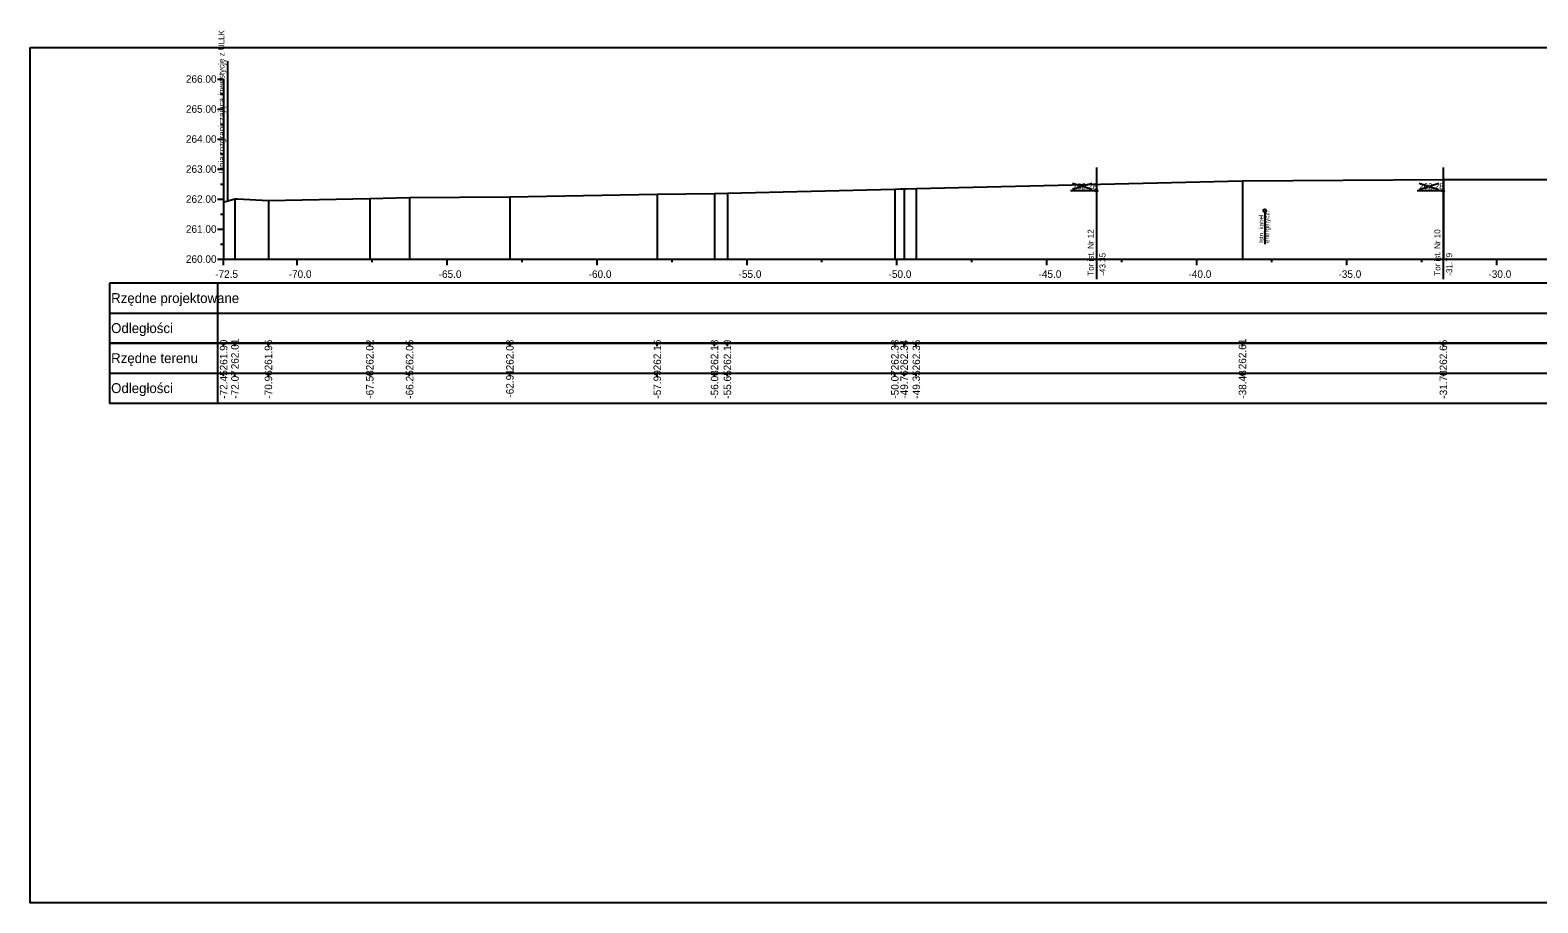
# Model space of a CAD drawing. Extents: x 6516023 to 6560129, y 5513077 to 5529206.
# Drawn here: x 6518814.5 to 6518864.8, y 5514551.7 to 5514580.7 of the extents above; entities that cross this region are included whole.
import ezdxf

# ---------------------------------------------------------------- set-up
doc = ezdxf.new("R2010")
doc.units = 0
for name, color, linetype in [('TOR_PRZEK_P-kable', 7, 'Continuous'), ('TOR_PRZEK_P-tabelka istniejace', 7, 'Continuous'), ('TOR_PRZEK_P-tabelka projektowane', 7, 'Continuous'), ('TOR_PRZEK_P-teren istniejacy', 7, 'Continuous'), ('TOR_PRZEK_P-tory istniejace', 7, 'Continuous'), ('TOR_PRZEK_P-uklad odniesienia', 7, 'Continuous'), ('TOR_PS_T-granica PKP-projektowana', 7, 'Continuous'), ('TOR_RAMKI-ramka+tabelka 1', 7, 'Continuous')]:
    doc.layers.add(name, color=color, linetype=linetype)

msp = doc.modelspace()

# ---------------------------------------------------------------- linework, layer by layer
at = {"layer": 'TOR_PRZEK_P-kable'}
msp.add_line((6518855.677, 5514574.718), (6518855.677, 5514573.608), dxfattribs=at)
msp.add_circle((6518855.677, 5514574.718), 0.05, dxfattribs=at)
at = {"layer": 'TOR_PRZEK_P-tabelka istniejace'}
for p, q in [((6518817.163, 5514570.306), (6518817.163, 5514568.306)), ((6518820.763, 5514570.306), (6518820.763, 5514568.306)), ((6518820.963, 5514570.206), (6518820.963, 5514570.306)), ((6518821.341, 5514570.206), (6518821.341, 5514570.306)), ((6518822.457, 5514570.206), (6518822.457, 5514570.306)), ((6518825.836, 5514570.206), (6518825.836, 5514570.306)), ((6518827.163, 5514570.206), (6518827.163, 5514570.306)), ((6518830.507, 5514570.206), (6518830.507, 5514570.306)), ((6518835.421, 5514570.206), (6518835.421, 5514570.306)), ((6518837.33, 5514570.206), (6518837.33, 5514570.306)), ((6518837.759, 5514570.206), (6518837.759, 5514570.306)), ((6518843.343, 5514570.206), (6518843.343, 5514570.306)), ((6518843.652, 5514570.206), (6518843.652, 5514570.306)), ((6518844.058, 5514570.206), (6518844.058, 5514570.306)), ((6518854.931, 5514570.206), (6518854.931, 5514570.306)), ((6518861.629, 5514570.206), (6518861.629, 5514570.306)), ((6518817.163, 5514569.306), (6518960.963, 5514569.306)), ((6518820.963, 5514569.206), (6518820.963, 5514569.306)), ((6518821.341, 5514569.206), (6518821.341, 5514569.306)), ((6518822.457, 5514569.206), (6518822.457, 5514569.306)), ((6518825.836, 5514569.206), (6518825.836, 5514569.306)), ((6518827.163, 5514569.206), (6518827.163, 5514569.306)), ((6518830.507, 5514569.206), (6518830.507, 5514569.306)), ((6518835.421, 5514569.206), (6518835.421, 5514569.306)), ((6518837.33, 5514569.206), (6518837.33, 5514569.306)), ((6518837.759, 5514569.206), (6518837.759, 5514569.306)), ((6518843.343, 5514569.206), (6518843.343, 5514569.306)), ((6518843.652, 5514569.206), (6518843.652, 5514569.306)), ((6518844.058, 5514569.206), (6518844.058, 5514569.306)), ((6518854.931, 5514569.206), (6518854.931, 5514569.306)), ((6518861.629, 5514569.206), (6518861.629, 5514569.306))]:
    msp.add_line(p, q, dxfattribs=at)
for points in [[(6518837.759, 5514575.301), (6518837.759, 5514573.306), (6518837.759, 5514573.176), (6518837.759, 5514573.106)], [(6518843.343, 5514575.437), (6518843.343, 5514573.306), (6518843.343, 5514573.176), (6518843.343, 5514573.106)], [(6518843.652, 5514575.446), (6518843.652, 5514573.306), (6518843.652, 5514573.176), (6518843.652, 5514573.106)], [(6518844.058, 5514575.458), (6518844.058, 5514573.306), (6518844.058, 5514573.176), (6518844.058, 5514573.106)], [(6518854.931, 5514575.713), (6518854.931, 5514573.306), (6518854.931, 5514573.176), (6518854.931, 5514573.106)], [(6518861.629, 5514575.757), (6518861.629, 5514573.306), (6518861.629, 5514573.176), (6518861.629, 5514573.106)], [(6518820.963, 5514575.002), (6518820.963, 5514573.306), (6518820.963, 5514573.176), (6518820.963, 5514573.106)], [(6518821.341, 5514575.113), (6518821.341, 5514573.306), (6518821.341, 5514573.176), (6518821.341, 5514573.106)], [(6518822.457, 5514575.063), (6518822.457, 5514573.306), (6518822.457, 5514573.176), (6518822.457, 5514573.106)], [(6518825.836, 5514575.13), (6518825.836, 5514573.306), (6518825.836, 5514573.176), (6518825.836, 5514573.106)], [(6518827.163, 5514575.157), (6518827.163, 5514573.306), (6518827.163, 5514573.176), (6518827.163, 5514573.106)], [(6518830.507, 5514575.185), (6518830.507, 5514573.306), (6518830.507, 5514573.176), (6518830.507, 5514573.106)], [(6518835.421, 5514575.271), (6518835.421, 5514573.306), (6518835.421, 5514573.176), (6518835.421, 5514573.106)], [(6518837.33, 5514575.288), (6518837.33, 5514573.306), (6518837.33, 5514573.176), (6518837.33, 5514573.106)]]:
    msp.add_lwpolyline(points, dxfattribs=at)
msp.add_lwpolyline([(6518817.163, 5514570.306), (6518817.163, 5514568.306), (6518960.963, 5514568.306), (6518960.963, 5514570.306)], close=True, dxfattribs=at)
at = {"layer": 'TOR_PRZEK_P-tabelka projektowane'}
for p, q in [((6518817.163, 5514572.306), (6518817.163, 5514570.306)), ((6518820.763, 5514572.306), (6518820.763, 5514570.306)), ((6518817.163, 5514571.306), (6518960.963, 5514571.306))]:
    msp.add_line(p, q, dxfattribs=at)
msp.add_lwpolyline([(6518817.163, 5514572.306), (6518817.163, 5514570.306), (6518960.963, 5514570.306), (6518960.963, 5514572.306)], close=True, dxfattribs=at)
at = {"layer": 'TOR_PRZEK_P-teren istniejacy'}
msp.add_lwpolyline([(6518820.963, 5514575.002), (6518821.341, 5514575.113), (6518821.417, 5514575.113), (6518822.457, 5514575.063), (6518825.836, 5514575.13), (6518827.163, 5514575.157), (6518830.507, 5514575.185), (6518835.421, 5514575.271), (6518837.33, 5514575.288), (6518837.759, 5514575.301), (6518843.343, 5514575.437), (6518843.526, 5514575.442), (6518843.652, 5514575.446), (6518843.726, 5514575.446), (6518844.058, 5514575.458), (6518854.931, 5514575.713), (6518861.629, 5514575.757), (6518865.807, 5514575.763)], dxfattribs=at)
at = {"layer": 'TOR_PRZEK_P-tory istniejace'}
for p, q in [((6518850.064, 5514576.159), (6518850.064, 5514572.439)), ((6518861.623, 5514576.158), (6518861.623, 5514572.437)), ((6518850.065, 5514575.384), (6518849.199, 5514575.384)), ((6518849.265, 5514575.431), (6518849.917, 5514575.634)), ((6518849.265, 5514575.634), (6518849.917, 5514575.431)), ((6518861.624, 5514575.382), (6518860.758, 5514575.382)), ((6518860.824, 5514575.429), (6518861.476, 5514575.632)), ((6518860.824, 5514575.632), (6518861.476, 5514575.429))]:
    msp.add_line(p, q, dxfattribs=at)
for centre in [(6518850.065, 5514575.384), (6518861.624, 5514575.382)]:
    msp.add_circle(centre, 0.035, dxfattribs=at)
at = {"layer": 'TOR_PRZEK_P-uklad odniesienia'}
for p, q in [((6518820.763, 5514579.106), (6518820.963, 5514579.106)), ((6518820.963, 5514579.106), (6518820.963, 5514573.106)), ((6518820.863, 5514578.606), (6518820.963, 5514578.606)), ((6518820.763, 5514578.106), (6518820.963, 5514578.106)), ((6518820.863, 5514577.606), (6518820.963, 5514577.606)), ((6518820.763, 5514577.106), (6518820.963, 5514577.106)), ((6518820.863, 5514576.606), (6518820.963, 5514576.606)), ((6518820.763, 5514576.106), (6518820.963, 5514576.106)), ((6518820.863, 5514575.606), (6518820.963, 5514575.606)), ((6518820.763, 5514575.106), (6518820.963, 5514575.106)), ((6518820.863, 5514574.606), (6518820.963, 5514574.606)), ((6518820.763, 5514574.106), (6518820.963, 5514574.106)), ((6518820.863, 5514573.606), (6518820.963, 5514573.606)), ((6518820.763, 5514573.106), (6518820.963, 5514573.106)), ((6518820.963, 5514573.106), (6518960.963, 5514573.106)), ((6518820.963, 5514573.006), (6518820.963, 5514573.106)), ((6518820.963, 5514572.906), (6518820.963, 5514573.106)), ((6518823.413, 5514572.906), (6518823.413, 5514573.106)), ((6518825.913, 5514573.006), (6518825.913, 5514573.106)), ((6518828.413, 5514572.906), (6518828.413, 5514573.106)), ((6518830.913, 5514573.006), (6518830.913, 5514573.106)), ((6518833.413, 5514572.906), (6518833.413, 5514573.106)), ((6518835.913, 5514573.006), (6518835.913, 5514573.106)), ((6518838.413, 5514572.906), (6518838.413, 5514573.106)), ((6518840.913, 5514573.006), (6518840.913, 5514573.106)), ((6518843.413, 5514572.906), (6518843.413, 5514573.106)), ((6518845.913, 5514573.006), (6518845.913, 5514573.106)), ((6518848.413, 5514572.906), (6518848.413, 5514573.106)), ((6518850.913, 5514573.006), (6518850.913, 5514573.106)), ((6518853.413, 5514572.906), (6518853.413, 5514573.106)), ((6518855.913, 5514573.006), (6518855.913, 5514573.106)), ((6518858.413, 5514572.906), (6518858.413, 5514573.106)), ((6518860.913, 5514573.006), (6518860.913, 5514573.106)), ((6518863.413, 5514572.906), (6518863.413, 5514573.106))]:
    msp.add_line(p, q, dxfattribs=at)
at = {"layer": 'TOR_PS_T-granica PKP-projektowana'}
msp.add_line((6518821.105, 5514575.043), (6518821.105, 5514579.701), dxfattribs=at)
at = {"layer": 'TOR_RAMKI-ramka+tabelka 1'}
msp.add_lwpolyline([(6518814.513, 5514580.156), (6519062.013, 5514580.156), (6519062.013, 5514551.656), (6518814.513, 5514551.656)], close=True, dxfattribs=at)

# ---------------------------------------------------------------- texts
at = {"layer": 'TOR_PRZEK_P-kable'}
for s, p in [('Istn. kabel', (6518855.632, 5514573.644)), ('energetycz.', (6518855.826, 5514573.644))]:
    msp.add_text(s, height=0.14999, rotation=90.0511, dxfattribs=at).set_placement(p)
at = {"layer": 'TOR_PRZEK_P-tabelka istniejace'}
for s, p in [('261.90', (6518821.088, 5514569.398)), ('262.01', (6518821.466, 5514569.433)), ('261.96', (6518822.582, 5514569.398)), ('262.02', (6518825.961, 5514569.4)), ('262.05', (6518827.288, 5514569.397)), ('262.08', (6518830.632, 5514569.398)), ('262.16', (6518835.546, 5514569.398)), ('262.18', (6518837.455, 5514569.398)), ('262.19', (6518837.884, 5514569.398)), ('262.33', (6518843.468, 5514569.398)), ('262.34', (6518843.777, 5514569.399)), ('262.35', (6518844.183, 5514569.397)), ('262.61', (6518855.056, 5514569.433)), ('262.65', (6518861.754, 5514569.397)), ('-72.45', (6518821.088, 5514568.453)), ('-72.07', (6518821.466, 5514568.455)), ('-70.96', (6518822.582, 5514568.454)), ('-67.58', (6518825.961, 5514568.454)), ('-66.25', (6518827.288, 5514568.453)), ('-62.91', (6518830.632, 5514568.489)), ('-57.99', (6518835.546, 5514568.455)), ('-56.08', (6518837.455, 5514568.454)), ('-55.65', (6518837.884, 5514568.453)), ('-50.07', (6518843.468, 5514568.455)), ('-49.76', (6518843.777, 5514568.454)), ('-49.35', (6518844.183, 5514568.453)), ('-38.48', (6518855.056, 5514568.454)), ('-31.78', (6518861.754, 5514568.454))]:
    msp.add_text(s, height=0.25, rotation=90, dxfattribs=at).set_placement(p)
for s, p in [('Rzędne terenu', (6518817.213, 5514569.641)), ('Odległości', (6518817.213, 5514568.641))]:
    msp.add_text(s, height=0.33, dxfattribs=at).set_placement(p)
at = {"layer": 'TOR_PRZEK_P-tabelka projektowane'}
for s, p in [('Rzędne projektowane', (6518817.213, 5514571.641)), ('Odległości', (6518817.213, 5514570.641))]:
    msp.add_text(s, height=0.33, dxfattribs=at).set_placement(p)
at = {"layer": 'TOR_PRZEK_P-tory istniejace'}
for p in [(6518849.265, 5514575.434), (6518860.824, 5514575.432)]:
    msp.add_text('262.28', height=0.2, dxfattribs=at).set_placement(p)
for s, rotation, p in [('Tor ist. Nr 12', 90.0511, (6518849.971, 5514572.553)), ('Tor ist. Nr 10', 90.0511, (6518861.53, 5514572.552)), ('-43.35', 90, (6518850.365, 5514572.554)), ('-31.79', 90, (6518861.924, 5514572.552))]:
    msp.add_text(s, height=0.2, rotation=rotation, dxfattribs=at).set_placement(p)
at = {"layer": 'TOR_PRZEK_P-uklad odniesienia'}
for s, height, p in [('266.00', 0.25, (6518819.705, 5514578.981)), ('265.00', 0.25, (6518819.705, 5514577.981)), ('264.00', 0.25, (6518819.705, 5514576.981)), ('263.00', 0.25, (6518819.705, 5514575.981)), ('262.00', 0.25, (6518819.705, 5514574.981)), ('261.00', 0.25, (6518819.705, 5514573.981)), ('260.00', 0.25, (6518819.705, 5514572.981)), ('-', 0.0001, (6518820.963, 5514573.106)), ('-72.5', 0.25, (6518820.681, 5514572.481)), ('-70.0', 0.25, (6518823.132, 5514572.481)), ('-65.0', 0.25, (6518828.132, 5514572.481)), ('-60.0', 0.25, (6518833.132, 5514572.481)), ('-55.0', 0.25, (6518838.132, 5514572.481)), ('-50.0', 0.25, (6518843.132, 5514572.481)), ('-45.0', 0.25, (6518848.132, 5514572.481)), ('-40.0', 0.25, (6518853.132, 5514572.481)), ('-35.0', 0.25, (6518858.132, 5514572.481)), ('-30.0', 0.25, (6518863.132, 5514572.481))]:
    msp.add_text(s, height=height, dxfattribs=at).set_placement(p)
at = {"layer": 'TOR_PS_T-granica PKP-projektowana'}
msp.add_text('Linia rozgraniczająca inwestycję z ULLK', height=0.2, rotation=90.0511, dxfattribs=at).set_placement((6518820.995, 5514575.965))

doc.saveas('drawing.dxf')
